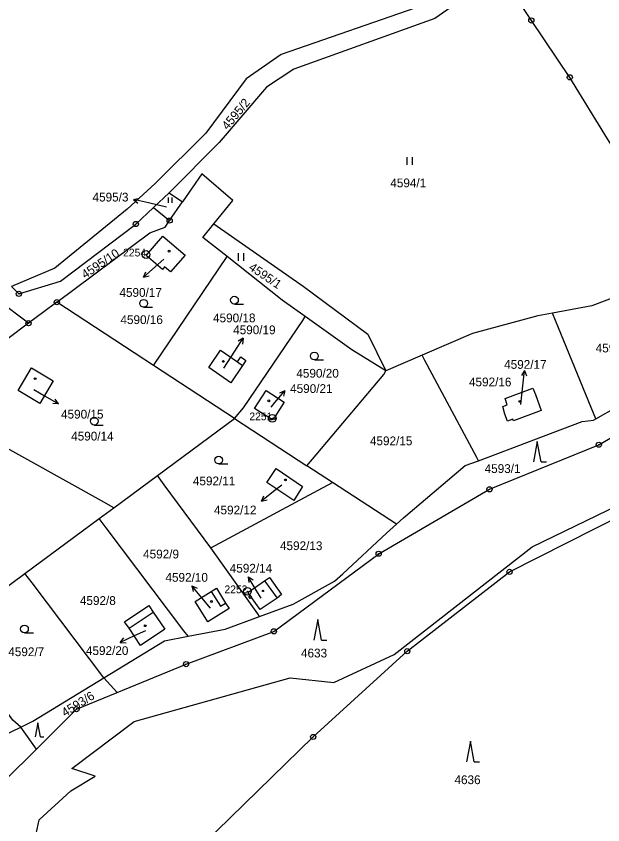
# Model space of a CAD drawing. Extents: x -644096 to -634268, y -1141430 to -1133463.
# Drawn here: x -638629.8 to -638516.2, y -1137815.9 to -1137659.3 of the extents above; entities that cross this region are included whole.
import ezdxf

# ---------------------------------------------------------------- set-up
doc = ezdxf.new("R2010")
doc.units = 0
for name, color, linetype in [('_CIVIL_CONSTRUCTION', 7, 'Continuous'), ('M_Svah_Nasyp', 7, 'Continuous'), ('M_Svah_Zarez', 7, 'Continuous'), ('spodek_zarez', 7, 'Continuous'), ('svrsek_osa_sjezdy', 7, 'Continuous'), ('svrsek_osa_terminal_VRT', 7, 'Continuous'), ('svrsek_osa_VRT', 7, 'Continuous'), ('svrsek_popisy_VRT', 7, 'Continuous'), ('terminal_VRT', 7, 'Continuous')]:
    doc.layers.add(name, color=color, linetype=linetype)

msp = doc.modelspace()

# ---------------------------------------------------------------- linework, layer by layer
at = {"layer": '_CIVIL_CONSTRUCTION'}
for centre, radius in [((-638530.03, -1137660.1), 0.5), ((-638530.03, -1137660.1), 0.0303), ((-638522.58, -1137671.12), 0.5), ((-638522.58, -1137671.12), 0.0303), ((-638600.08, -1137698.87), 0.5), ((-638600.08, -1137698.87), 0.0303), ((-638606.62, -1137699.53), 0.5), ((-638606.62, -1137699.53), 0.0303), ((-638604.65, -1137705.44), 0.75), ((-638604.65, -1137705.44), 0.03), ((-638629.28, -1137713.07), 0.5), ((-638629.28, -1137713.07), 0.0303), ((-638621.94, -1137714.67), 0.5), ((-638621.94, -1137714.67), 0.0303), ((-638627.4, -1137718.74), 0.5), ((-638627.4, -1137718.74), 0.0303), ((-638580.2, -1137737.18), 0.75), ((-638580.2, -1137737.18), 0.03), ((-638516.97, -1137742.29), 0.5), ((-638516.97, -1137742.29), 0.0303), ((-638538.14, -1137750.92), 0.5), ((-638538.14, -1137750.92), 0.0303), ((-638559.6, -1137763.4), 0.5), ((-638559.6, -1137763.4), 0.0303), ((-638534.26, -1137766.92), 0.5), ((-638534.26, -1137766.92), 0.0303), ((-638585.02, -1137770.68), 0.75), ((-638585.02, -1137770.68), 0.03), ((-638579.9, -1137778.44), 0.5), ((-638579.9, -1137778.44), 0.0303), ((-638554.06, -1137782.28), 0.5), ((-638554.06, -1137782.28), 0.0303), ((-638596.9, -1137784.79), 0.5), ((-638596.9, -1137784.79), 0.0303), ((-638618.11, -1137793.51), 0.5), ((-638618.11, -1137793.51), 0.0303), ((-638572.28, -1137798.89), 0.5), ((-638572.28, -1137798.89), 0.0303)]:
    msp.add_circle(centre, radius, dxfattribs=at)
at = {"layer": 'M_Svah_Nasyp'}
for p, q in [((-638586.95, -1137726.24), (-638585.96, -1137726.92)), ((-638579.96, -1137737.23), (-638579.71, -1137736.85)), ((-638581.68, -1137768.64), (-638579.27, -1137771.99)), ((-638592.01, -1137770.7), (-638590.23, -1137773.58)), ((-638584.49, -1137771.49), (-638584.21, -1137771.89)), ((-638590.23, -1137773.58), (-638589.24, -1137772.96)), ((-638607.94, -1137777.85), (-638603.29, -1137774.71))]:
    msp.add_line(p, q, dxfattribs=at)
at = {"layer": 'M_Svah_Zarez'}
for centre, radius in [((-638600.19, -1137704.8), 0.175), ((-638589.68, -1137726.14), 0.175), ((-638626.13, -1137729.49), 0.175), ((-638580.89, -1137733.78), 0.175), ((-638532.26, -1137733.89), 0.175), ((-638577.67, -1137749.1), 0.175), ((-638582, -1137770.6), 0.123), ((-638591.99, -1137772.65), 0.175), ((-638604.8, -1137777.35), 0.175)]:
    msp.add_circle(centre, radius, dxfattribs=at)
at = {"layer": 'spodek_zarez'}
msp.add_circle((-638683.07, -1137056.85), 1378.08, dxfattribs=at)
at = {"layer": 'svrsek_osa_sjezdy'}
for p, q in [((-638554.05, -1137688.07), (-638554.05, -1137686.57)), ((-638553.05, -1137688.07), (-638553.05, -1137686.57)), ((-638600.29, -1137695.41), (-638600.29, -1137694.41)), ((-638599.62, -1137695.41), (-638599.62, -1137694.41)), ((-638586.74, -1137706.66), (-638586.74, -1137705.16)), ((-638585.74, -1137706.66), (-638585.74, -1137705.16)), ((-638605.12, -1137715.65), (-638603.37, -1137715.65)), ((-638587.53, -1137715.03), (-638585.78, -1137715.03)), ((-638572.05, -1137725.84), (-638570.3, -1137725.84)), ((-638614.68, -1137738.47), (-638612.93, -1137738.47)), ((-638528.88, -1137741.63), (-638529.63, -1137745.63)), ((-638528.13, -1137745.63), (-638528.88, -1137741.63)), ((-638528.13, -1137745.63), (-638527.13, -1137745.63)), ((-638590.59, -1137746.01), (-638588.84, -1137746.01)), ((-638571.4, -1137776.16), (-638572.15, -1137780.16)), ((-638570.65, -1137780.16), (-638571.4, -1137776.16)), ((-638628.2, -1137778.73), (-638626.45, -1137778.73)), ((-638570.65, -1137780.16), (-638569.65, -1137780.16)), ((-638625.6, -1137796.16), (-638626.1, -1137798.84)), ((-638625.1, -1137798.84), (-638625.6, -1137796.16)), ((-638625.1, -1137798.84), (-638624.43, -1137798.84)), ((-638541.84, -1137799.69), (-638542.59, -1137803.69)), ((-638541.09, -1137803.69), (-638541.84, -1137799.69)), ((-638541.09, -1137803.69), (-638540.09, -1137803.69))]:
    msp.add_line(p, q, dxfattribs=at)
for centre in [(-638605.12, -1137714.9), (-638587.53, -1137714.28), (-638572.05, -1137725.09), (-638614.68, -1137737.72), (-638590.59, -1137745.26), (-638628.2, -1137777.98)]:
    msp.add_circle(centre, 0.75, dxfattribs=at)
at = {"layer": 'svrsek_osa_terminal_VRT'}
msp.add_arc((-642050.26, -1145189.6), 8802.25, 41.413152, 75.317049, dxfattribs=at)
at = {"layer": 'svrsek_popisy_VRT'}
for p, q in [((-638607.08, -1137694.77), (-638606, -1137694.5)), ((-638604.16, -1137695.44), (-638607.08, -1137694.77)), ((-638607.08, -1137694.77), (-638606.22, -1137695.48)), ((-638600.67, -1137696.27), (-638604.16, -1137695.44)), ((-638601.2, -1137706.33), (-638602.89, -1137707.83)), ((-638602.89, -1137707.83), (-638605.12, -1137709.84)), ((-638605.12, -1137709.84), (-638604.71, -1137708.8)), ((-638605.12, -1137709.84), (-638604.04, -1137709.54)), ((-638587.48, -1137724.19), (-638585.85, -1137721.67)), ((-638585.85, -1137721.67), (-638586.81, -1137722.24)), ((-638585.85, -1137721.67), (-638585.97, -1137722.79)), ((-638589.61, -1137727.48), (-638587.48, -1137724.19)), ((-638531.37, -1137727.91), (-638531.97, -1137728.85)), ((-638531.68, -1137730.89), (-638531.37, -1137727.91)), ((-638531.37, -1137727.91), (-638530.97, -1137728.95)), ((-638626.41, -1137731.59), (-638624.2, -1137732.86)), ((-638579.69, -1137734.12), (-638577.76, -1137731.82)), ((-638577.76, -1137731.82), (-638578.79, -1137732.27)), ((-638577.76, -1137731.82), (-638578.02, -1137732.91)), ((-638532.06, -1137734.51), (-638531.68, -1137730.89)), ((-638624.2, -1137732.86), (-638621.6, -1137734.36)), ((-638621.6, -1137734.36), (-638622.22, -1137733.43)), ((-638621.6, -1137734.36), (-638622.72, -1137734.29)), ((-638580.44, -1137735.01), (-638579.69, -1137734.12)), ((-638578.37, -1137750.11), (-638579.94, -1137751.35)), ((-638579.94, -1137751.35), (-638582.31, -1137753.2)), ((-638582.31, -1137753.2), (-638581.82, -1137752.19)), ((-638582.31, -1137753.2), (-638581.21, -1137752.98)), ((-638583.3, -1137770.43), (-638584.85, -1137767.86)), ((-638584.85, -1137767.86), (-638583.9, -1137768.46)), ((-638584.85, -1137767.86), (-638584.76, -1137768.97)), ((-638593.87, -1137771.94), (-638595.8, -1137769.64)), ((-638595.8, -1137769.64), (-638594.77, -1137770.09)), ((-638595.8, -1137769.64), (-638595.54, -1137770.73)), ((-638582.35, -1137772.01), (-638583.3, -1137770.43)), ((-638592.2, -1137773.94), (-638593.87, -1137771.94)), ((-638604.75, -1137778.34), (-638606.92, -1137779.33)), ((-638606.92, -1137779.33), (-638609.64, -1137780.6)), ((-638609.64, -1137780.6), (-638608.94, -1137779.72)), ((-638609.64, -1137780.6), (-638608.52, -1137780.63))]:
    msp.add_line(p, q, dxfattribs=at)
at = {"layer": 'terminal_VRT'}
for p, q in [((-638603.22, -1137696.34), (-638600.17, -1137693.48)), ((-638600.17, -1137693.48), (-638597.61, -1137695.26)), ((-638600.08, -1137698.87), (-638597.61, -1137695.26)), ((-638603.22, -1137696.34), (-638600.08, -1137698.87)), ((-638603.19, -1137726.93), (-638588.97, -1137705.82)), ((-638627.4, -1137718.74), (-638635.5, -1137712.68)), ((-638603.19, -1137726.93), (-638621.94, -1137714.67)), ((-638551.18, -1137724.94), (-638558.21, -1137727.98)), ((-638587.5, -1137737.2), (-638603.19, -1137726.93)), ((-638602.46, -1137748.26), (-638587.5, -1137737.2)), ((-638587.5, -1137737.2), (-638573.49, -1137746.35)), ((-638568.54, -1137749.59), (-638573.49, -1137746.35)), ((-638610.88, -1137754.49), (-638602.46, -1137748.26)), ((-638556.15, -1137757.67), (-638568.54, -1137749.59)), ((-638613.71, -1137756.58), (-638610.88, -1137754.49)), ((-638628.1, -1137767.22), (-638613.71, -1137756.58)), ((-638633.98, -1137771.57), (-638628.1, -1137767.22)), ((-638612.82, -1137787.45), (-638610.26, -1137790.27)), ((-638625.89, -1137801.24), (-638628.93, -1137796.98))]:
    msp.add_line(p, q, dxfattribs=at)
for points in [[(-638536.39, -1137650.47), (-638541.95, -1137654.93), (-638548.7, -1137659.75), (-638576.01, -1137669.55), (-638581.33, -1137673.05), (-638590.5, -1137683.76), (-638600.17, -1137693.48)], [(-638510.21, -1137691.15), (-638515.31, -1137683.05), (-638522.58, -1137671.12), (-638530.03, -1137660.1), (-638536.39, -1137650.47)], [(-638550.93, -1137657.16), (-638578.49, -1137666.67), (-638585.24, -1137671.39), (-638593.09, -1137681.95), (-638602.88, -1137691.69), (-638608.31, -1137696.64), (-638622.3, -1137708.08), (-638630.69, -1137711.63)], [(-638591.52, -1137699.51), (-638587.86, -1137694.97), (-638593.87, -1137689.78), (-638597.61, -1137695.26)], [(-638630.69, -1137711.63), (-638629.28, -1137713.07), (-638621.19, -1137710.57), (-638606.62, -1137699.53), (-638603.22, -1137696.34)], [(-638621.94, -1137714.67), (-638603.94, -1137701.24), (-638600.97, -1137700.17), (-638600.08, -1137698.87)], [(-638588.97, -1137705.82), (-638593.64, -1137702.13), (-638591.52, -1137699.51)], [(-638591.52, -1137699.51), (-638574.22, -1137711.57), (-638561.72, -1137720.87), (-638558.21, -1137727.98)], [(-638599.91, -1137708.82), (-638601.06, -1137707.85), (-638601.47, -1137708.34), (-638604.61, -1137705.65), (-638601.37, -1137701.87), (-638597.08, -1137705.54), (-638599.91, -1137708.82)], [(-638573.84, -1137717.45), (-638578.28, -1137714.28), (-638588.97, -1137705.82)], [(-638502.84, -1137714.7), (-638504.15, -1137713.43), (-638505.64, -1137711.97), (-638506.48, -1137711.95), (-638509.1, -1137711.89), (-638518.32, -1137715.38), (-638525.94, -1137716.8)], [(-638621.94, -1137714.67), (-638624.47, -1137716.56), (-638627.4, -1137718.74)], [(-638517.54, -1137737.29), (-638508.89, -1137732.36), (-638497.36, -1137726.65), (-638497.75, -1137725.8), (-638501.41, -1137717.81), (-638502.84, -1137714.7)], [(-638587.5, -1137737.2), (-638585.77, -1137735.16), (-638574.29, -1137718.25), (-638573.84, -1137717.45)], [(-638558.21, -1137727.98), (-638564.77, -1137723.93), (-638573.84, -1137717.45)], [(-638525.94, -1137716.8), (-638528.75, -1137717.32), (-638541.4, -1137720.72), (-638551.18, -1137724.94)], [(-638517.54, -1137737.29), (-638518.44, -1137735.1), (-638524.78, -1137719.62), (-638525.94, -1137716.8)], [(-638627.4, -1137718.74), (-638631.37, -1137721.7), (-638641.92, -1137729.53)], [(-638592.5, -1137727.34), (-638590.2, -1137724), (-638586.95, -1137726.24), (-638586.3, -1137725.29), (-638585.31, -1137725.97), (-638585.96, -1137726.92), (-638588.22, -1137730.31), (-638592.5, -1137727.34)], [(-638540.27, -1137745.39), (-638540.61, -1137744.76), (-638550.63, -1137725.97), (-638551.18, -1137724.94)], [(-638622.63, -1137729.94), (-638625.19, -1137734.27), (-638629.43, -1137731.78), (-638626.81, -1137727.42), (-638622.63, -1137729.94)], [(-638610.26, -1137790.27), (-638596.9, -1137784.79), (-638579.9, -1137778.44), (-638559.6, -1137763.4), (-638538.14, -1137750.92), (-638516.97, -1137742.29), (-638493.5, -1137728.54)], [(-638573.49, -1137746.35), (-638571.71, -1137744.24), (-638558.61, -1137728.69), (-638558.21, -1137727.98)], [(-638581.41, -1137731.8), (-638577.93, -1137734.05), (-638579.71, -1137736.85), (-638579.46, -1137737.01), (-638579.7, -1137737.4), (-638579.96, -1137737.23), (-638580.13, -1137737.46), (-638583.66, -1137735.25), (-638581.41, -1137731.8)], [(-638533.6, -1137737.35), (-638534.64, -1137737.74), (-638535.15, -1137736.35), (-638535.54, -1137734.88), (-638534.73, -1137734.58), (-638535.13, -1137733.35), (-638529.75, -1137731.36), (-638529.24, -1137732.56), (-638528.14, -1137735.66), (-638533.48, -1137737.68), (-638533.6, -1137737.35)], [(-638610.88, -1137754.49), (-638613.27, -1137753.16), (-638642.46, -1137736.92), (-638646.67, -1137734.57)], [(-638540.27, -1137745.39), (-638520.17, -1137737.8), (-638517.99, -1137737.55), (-638517.54, -1137737.29)], [(-638640.13, -1137889.7), (-638640.83, -1137888.11), (-638637.69, -1137880.97), (-638634.61, -1137874), (-638633.81, -1137872.17), (-638640.2, -1137862.87), (-638644.02, -1137855.19), (-638644.07, -1137849.77), (-638641.22, -1137843.11), (-638637.43, -1137836.65), (-638626.5, -1137820.34), (-638625.35, -1137814.95), (-638619.19, -1137809.32), (-638614.53, -1137806.46), (-638619.05, -1137805), (-638606.92, -1137795.9), (-638576.72, -1137787.41), (-638568.29, -1137788.35), (-638556.62, -1137782.91), (-638529.86, -1137762.08), (-638483.64, -1137739.65), (-638483.25, -1137739.46)], [(-638640.13, -1137889.7), (-638639.39, -1137888.3), (-638638.86, -1137887.31), (-638635.78, -1137881.47), (-638632.55, -1137875.37), (-638631.34, -1137873.07), (-638622.31, -1137859.25), (-638614.9, -1137840.39), (-638593.63, -1137819.75), (-638572.28, -1137798.89), (-638554.06, -1137782.28), (-638534.26, -1137766.92), (-638512.04, -1137755.68), (-638482.43, -1137740.33)], [(-638556.15, -1137757.67), (-638554.82, -1137756.44), (-638542.88, -1137746.31), (-638540.27, -1137745.39)], [(-638574.38, -1137750.38), (-638576.02, -1137753.08), (-638581.27, -1137749.61), (-638579.48, -1137746.9), (-638574.38, -1137750.38)], [(-638592.09, -1137762.25), (-638601.15, -1137750.03), (-638602.46, -1137748.26)], [(-638592.09, -1137762.25), (-638571.29, -1137751.07), (-638568.54, -1137749.59)], [(-638596.49, -1137779.38), (-638597.3, -1137778.31), (-638612.37, -1137758.36), (-638613.71, -1137756.58)], [(-638582.66, -1137775.56), (-638576.13, -1137773.19), (-638568.14, -1137768.74), (-638566.55, -1137767.27), (-638558.07, -1137759.44), (-638556.15, -1137757.67)], [(-638582.66, -1137775.56), (-638583.01, -1137775.07), (-638592.09, -1137762.25)], [(-638612.82, -1137787.45), (-638626.72, -1137769.04), (-638628.1, -1137767.22)], [(-638581.68, -1137768.64), (-638580.73, -1137767.98), (-638578.4, -1137771.32), (-638579.27, -1137771.99), (-638582.58, -1137774.23), (-638584.21, -1137771.89), (-638584.48, -1137772.08), (-638584.76, -1137771.68), (-638584.49, -1137771.49), (-638584.91, -1137770.89), (-638581.68, -1137768.64)], [(-638592.7, -1137776.57), (-638595.13, -1137772.63), (-638592.01, -1137770.7), (-638591.01, -1137770.08), (-638589.24, -1137772.96), (-638588.56, -1137774), (-638592.7, -1137776.57)], [(-638601.02, -1137778.03), (-638605.72, -1137781.19), (-638607.94, -1137777.85), (-638608.8, -1137776.57), (-638604.12, -1137773.44), (-638603.29, -1137774.71), (-638601.02, -1137778.03)], [(-638596.49, -1137779.38), (-638589.36, -1137777.99), (-638582.66, -1137775.56)], [(-638628.93, -1137796.98), (-638630.45, -1137795.62), (-638641.65, -1137780.07), (-638643.18, -1137778.37)], [(-638612.82, -1137787.45), (-638601.07, -1137780.27), (-638596.49, -1137779.38)], [(-638628.93, -1137796.98), (-638626.6, -1137795.86), (-638612.82, -1137787.45)], [(-638625.89, -1137801.24), (-638618.11, -1137793.51), (-638610.26, -1137790.27)], [(-638644.29, -1137808.91), (-638640.24, -1137804.27), (-638634.47, -1137799.65), (-638628.93, -1137796.98)], [(-638639.59, -1137814.93), (-638631.95, -1137807.28), (-638625.89, -1137801.24)]]:
    msp.add_lwpolyline(points, dxfattribs=at)

# ---------------------------------------------------------------- texts
at = {"layer": '_CIVIL_CONSTRUCTION'}
for s, p in [('2254', (-638609.1, -1137705.81)), ('2251', (-638584.65, -1137737.55)), ('2252', (-638589.47, -1137771.05))]:
    msp.add_text(s, height=1.5, dxfattribs=at).set_placement(p)
at = {"layer": 'svrsek_osa_VRT'}
for s, rotation, p in [('4595/2', 50, (-638588.86, -1137681.42)), ('4595/10', 34, (-638616.45, -1137710.2)), ('4595/1', 326, (-638584.91, -1137708.29)), ('4593/6', 32, (-638620.34, -1137795.06))]:
    msp.add_text(s, height=1.7, rotation=rotation, dxfattribs=at).set_placement(p)
for s, p in [('4594/1', (-638557.35, -1137692.42)), ('4595/3', (-638615.01, -1137695.17)), ('4590/17', (-638609.8, -1137713.64)), ('4590/16', (-638609.61, -1137718.91)), ('4590/18', (-638591.67, -1137718.57)), ('4590/19', (-638587.78, -1137720.88)), ('4592/18', (-638517.57, -1137724.4)), ('4592/17', (-638535.3, -1137727.58)), ('4590/20', (-638575.54, -1137729.3)), ('4592/16', (-638542.11, -1137730.98)), ('4590/21', (-638576.75, -1137732.26)), ('4590/15', (-638621.11, -1137737.22)), ('4590/14', (-638619.15, -1137741.47)), ('4592/15', (-638561.29, -1137742.39)), ('4593/1', (-638539.08, -1137747.76)), ('4592/11', (-638595.58, -1137750.15)), ('4592/12', (-638591.49, -1137755.78)), ('4592/13', (-638578.71, -1137762.7)), ('4592/9', (-638605.22, -1137764.31)), ('4592/14', (-638588.44, -1137767.06)), ('4592/10', (-638600.89, -1137768.83)), ('4592/8', (-638617.46, -1137773.32)), ('4592/7', (-638631.33, -1137783.24)), ('4592/20', (-638616.29, -1137783.02)), ('4633', (-638574.64, -1137783.49)), ('4636', (-638544.92, -1137808.03))]:
    msp.add_text(s, height=1.7, dxfattribs=at).set_placement(p)

doc.saveas('drawing.dxf')
